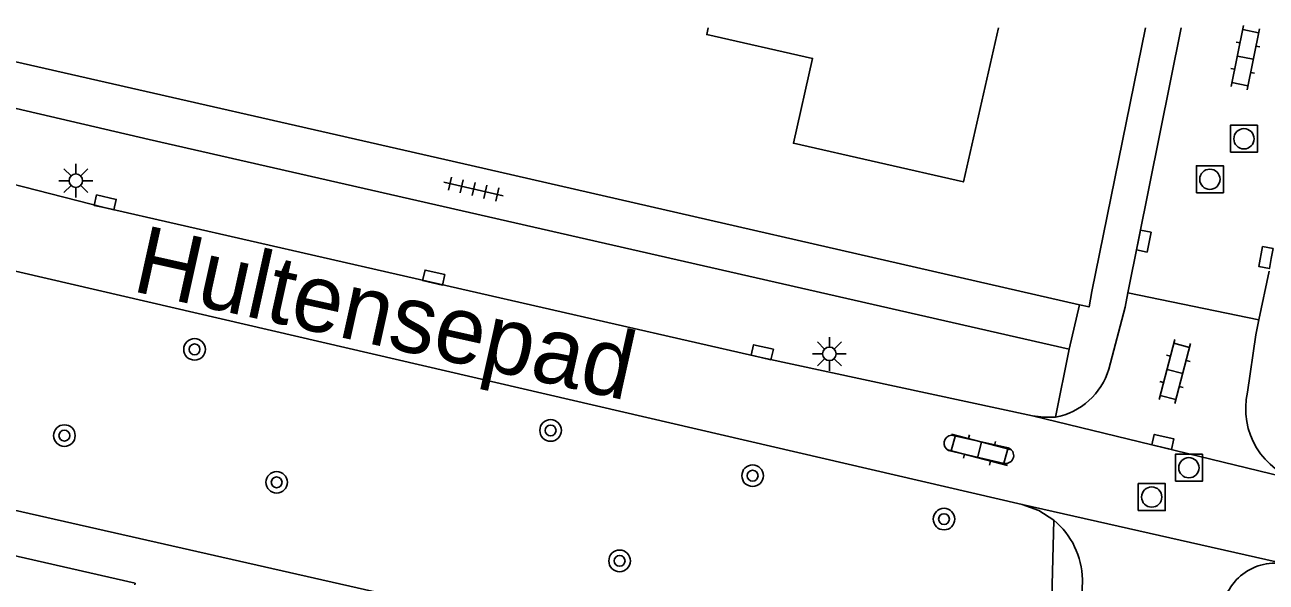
# Model space of a CAD drawing. Extents: x 125000 to 129004, y 397500 to 399008.
# Drawn here: x 127468.81 to 127514.74, y 398979.48 to 399000.12 of the extents above; entities that cross this region are included whole.
import ezdxf

# ---------------------------------------------------------------- set-up
doc = ezdxf.new("R2010")
doc.units = 0
for name, color, linetype in [('gg-afsc-hekwerk', 7, 'Continuous'), ('gg-anno-openbare ruimte label', 7, 'Continuous'), ('gg-bbg-hoofdgebouw', 7, 'Continuous'), ('gg-knt-verharding', 7, 'Continuous'), ('gt-grn-weggrens', 7, 'Continuous'), ('gt-symb-boom', 7, 'Continuous'), ('gt-symb-klinker verharding', 7, 'Continuous'), ('gt-symb-kolk', 7, 'Continuous'), ('gt-symb-lichtmast', 7, 'Continuous'), ('gt-symb-rioolschacht', 7, 'Continuous'), ('gt-symb-tegel verharding', 7, 'Continuous')]:
    doc.layers.add(name, color=color, linetype=linetype)

# ---------------------------------------------------------------- blocks, each defined once
blk = doc.blocks.new('gt0-RS')
at = {"layer": 'gt-symb-rioolschacht'}
blk.add_lwpolyline([(-0.5, -0.5), (0.5, -0.5), (0.5, 0.5), (-0.5, 0.5)], close=True, dxfattribs=at)
blk.add_circle((0, 0), 0.375, dxfattribs=at)
blk = doc.blocks.new('gt0-KOLK')
at = {"layer": 'gt-symb-kolk'}
blk.add_lwpolyline([(0, 0), (0.375, 0), (0.375, 0.4), (-0.375, 0.4), (-0.375, 0), (0, 0)], dxfattribs=at)
blk = doc.blocks.new('gt0-KL1')
at = {"layer": 'gt-symb-klinker verharding'}
for p, q in [((-1.15, 0.3), (1.15, 0.3)), ((-1, -0.3), (-1, 0.3)), ((-0.5, 0.3), (-0.5, 0.45)), ((0, -0.3), (0, 0.3)), ((0.5, 0.3), (0.5, 0.45)), ((1, -0.3), (1, 0.3)), ((-1.15, -0.3), (1.15, -0.3)), ((-0.5, -0.45), (-0.5, -0.3)), ((0.5, -0.45), (0.5, -0.3))]:
    blk.add_line(p, q, dxfattribs=at)
blk = doc.blocks.new('gt0-BOOM')
at = {"layer": 'gt-symb-boom'}
for radius in [0.4, 0.2]:
    blk.add_circle((0, 0), radius, dxfattribs=at)
blk = doc.blocks.new('gt0-LMAST')
at = {"layer": 'gt-symb-lichtmast'}
for p, q in [((-0.005, 0.246), (-0.005, 0.621)), ((-0.182, 0.173), (-0.447, 0.438)), ((0.172, 0.173), (0.437, 0.438)), ((-0.255, -0.004), (-0.63, -0.004)), ((-0.182, -0.181), (-0.447, -0.446)), ((-0.005, -0.254), (-0.005, -0.629)), ((0.437, -0.446), (0.172, -0.181)), ((0.245, -0.004), (0.62, -0.004))]:
    blk.add_line(p, q, dxfattribs=at)
blk.add_circle((-0.005, -0.004), 0.25, dxfattribs=at)
blk = doc.blocks.new('gt0-TEG1')
at = {"layer": 'gt-symb-tegel verharding'}
for p, q in [((-1.125, 0), (1.125, 0)), ((-0.9, -0.25), (-0.9, 0.25)), ((-0.45, -0.25), (-0.45, 0.25)), ((0, -0.25), (0, 0.25)), ((0.45, -0.25), (0.45, 0.25)), ((0.9, -0.25), (0.9, 0.25))]:
    blk.add_line(p, q, dxfattribs=at)

msp = doc.modelspace()

# ---------------------------------------------------------------- linework, layer by layer
at = {"layer": 'gg-afsc-hekwerk'}
msp.add_line((127485.323, 398994.908), (127464.923, 398999.553), dxfattribs=at)
at = {"layer": 'gg-bbg-hoofdgebouw'}
msp.add_lwpolyline([(127494.096, 399000), (127494.041, 398999.757), (127497.957, 398998.874), (127497.251, 398995.729), (127503.539, 398994.299), (127504.835, 399000)], dxfattribs=at)
at = {"layer": 'gg-knt-verharding'}
for p, q in [((127509.63, 398990.19), (127511.6, 399000)), ((127485.323, 398994.908), (127507.837, 398989.75)), ((127505.718, 398982.356), (127464.529, 398991.902)), ((127514.851, 398990.994), (127514.474, 398989.194)), ((127509.63, 398990.19), (127514.474, 398989.194)), ((127507.459, 398988.102), (127506.948, 398985.594)), ((127506.093, 398985.643), (127516.065, 398983.213)), ((127505.194, 398984.451), (127503.098, 398984.924)), ((127502.99, 398984.357), (127505.049, 398983.878)), ((127506.683, 398973.488), (127461.721, 398983.664)), ((127505.718, 398982.356), (127515.495, 398980.144)), ((127506.683, 398973.488), (127506.889, 398981.771)), ((127507.942, 398979.584), (127507.782, 398972.957))]:
    msp.add_line(p, q, dxfattribs=at)
for points in [[(127507.837, 398989.75), (127508.192, 398989.669), (127508.295, 398990.237), (127510.274, 399000)], [(127507.459, 398988.102), (127473.407, 398995.872), (127463.186, 398998.249)], [(127465.28, 398995.005), (127471.74, 398993.347), (127496.054, 398987.8), (127506.093, 398985.643)], [(127508.921, 398987.37), (127509.525, 398989.667), (127509.63, 398990.19)], [(127514.059, 398986.513), (127514.359, 398988.644), (127514.474, 398989.194)], [(127506.093, 398985.643), (127506.519, 398985.59), (127506.948, 398985.594)], [(127506.889, 398981.771), (127506.337, 398982.13), (127505.718, 398982.356)], [(127462.106, 398981.897), (127472.892, 398979.441), (127472.877, 398979.377)]]:
    msp.add_lwpolyline(points, dxfattribs=at)
for centre, radius, start, end in [((127506.485, 398988.092), 2.541, 280.5021, 343.482), ((127516.755, 398985.892), 2.767, 167.0317, 255.5574), ((127503.13, 398984.624), 0.302, 96.1819, 242.2495), ((127505.105, 398984.169), 0.296, 259.0875, 72.5109), ((127505.04, 398979.534), 2.903, 0.9949, 50.4251), ((127515.083, 398978.206), 1.982, 77.9864, 176.8723)]:
    msp.add_arc(centre, radius, start, end, dxfattribs=at)
at = {"layer": 'gt-grn-weggrens'}
msp.add_line((127507.459, 398988.102), (127507.837, 398989.75), dxfattribs=at)

# ---------------------------------------------------------------- block references
at = {"layer": 'gt-symb-boom'}
for p in [(127475.091, 398988.1), (127470.274, 398984.907), (127488.265, 398985.098), (127495.741, 398983.423), (127478.128, 398983.178), (127502.823, 398981.817), (127490.819, 398980.269)]:
    msp.add_blockref('gt0-BOOM', p, dxfattribs=at)
at = {"layer": 'gt-symb-klinker verharding'}
for p, rotation in [((127513.971, 398998.9), 78.52151796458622), ((127511.367, 398987.283), 75.28268885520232), ((127504.136, 398984.379), 165.28268885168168)]:
    msp.add_blockref('gt0-KL1', p, dxfattribs=dict(at, rotation=rotation))
at = {"layer": 'gt-symb-kolk'}
for p, rotation in [((127471.74, 398993.347), -12.882979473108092), ((127510.019, 398992.149), -101.24252570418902), ((127514.935, 398991.462), 79.5773454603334), ((127483.895, 398990.562), -12.827123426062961), ((127496.054, 398987.8), -12.827123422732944), ((127510.879, 398984.48), -12.702731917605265)]:
    msp.add_blockref('gt0-KOLK', p, dxfattribs=dict(at, rotation=rotation))
at = {"layer": 'gt-symb-lichtmast'}
for p in [(127470.704, 398994.349), (127498.587, 398987.937)]:
    msp.add_blockref('gt0-LMAST', p, dxfattribs=at)
at = {"layer": 'gt-symb-rioolschacht'}
for p in [(127513.923, 398995.898), (127512.662, 398994.397), (127511.885, 398983.718), (127510.508, 398982.633)]:
    msp.add_blockref('gt0-RS', p, dxfattribs=at)
at = {"layer": 'gt-symb-tegel verharding', "rotation": -12.882979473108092}
msp.add_blockref('gt0-TEG1', (127485.417, 398994.035), dxfattribs=at)

# ---------------------------------------------------------------- texts
at = {"layer": 'gg-anno-openbare ruimte label'}
msp.add_text('Hultensepad', height=2.5, rotation=347.5, dxfattribs=at).set_placement((127472.726, 398990.269))

doc.saveas('drawing.dxf')
